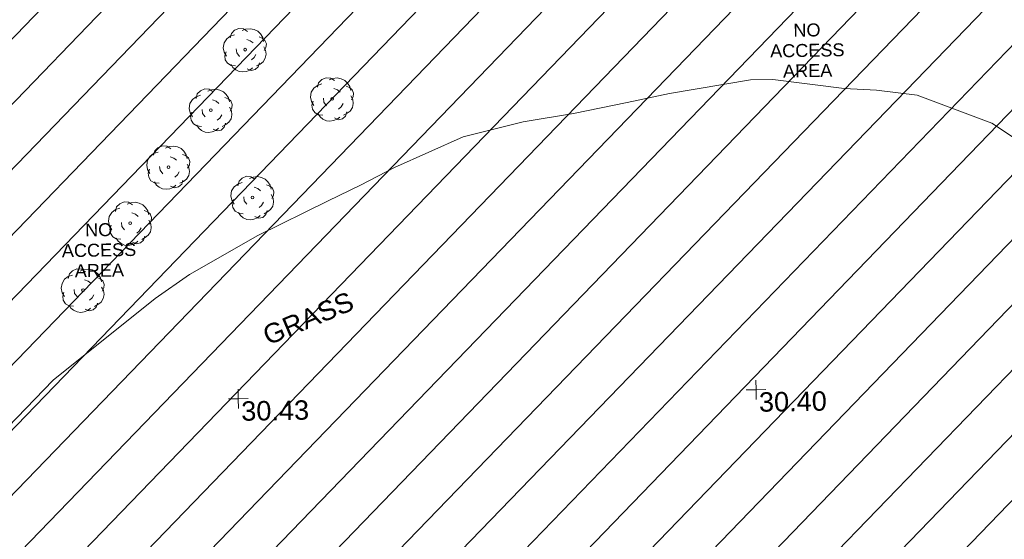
# Model space of a CAD drawing. Header units: millimetres. Extents: x -287732 to 520720, y -103372 to 287754.
# Tile 330 of 380: x 291598 to 310614, y 127044 to 137088. Entities that reach past the tile are written whole.
import ezdxf

# ---------------------------------------------------------------- set-up
doc = ezdxf.new("R2010")
doc.units = ezdxf.units.MM
doc.linetypes.add('IMPORT-HIDDEN2 _3_', pattern=[4762.5, 3175, -1587.5])
doc.linetypes.add('IMPORT-UG_ELEC_STREET LIGHTING_QLB2 _2_', pattern=[2700, 1500, -300.0000000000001, 0, -250, 150, -300.0000000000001, 0, -200])
for name, color, linetype, lineweight, true_color in [('00_TOPO_TREE', 7, 'Continuous', 9, 0x666666), ('00_UAV_LEVEL_SPOT', 7, 'Continuous', 9, 0x666666), ('01_DTM_CONTOUR_MNR', 7, 'Continuous', 9, 0xa5a552), ('12333-PUM-2D-U-0001-C01 - Rev2_REVIT IMPORT_dwg', 7, 'Continuous', 9, 0x767676), ('PUM-CHAMBER EXTENTS', 6, 'IMPORT-HIDDEN2 _3_', 9, 0xff00ff), ('PUM-UNABLE TO SURVEY', 190, 'Continuous', 9, 0x7f00ff)]:
    doc.layers.add(name, color=color, linetype=linetype, lineweight=lineweight, true_color=true_color)
doc.layers.add('00_UAV_SURVEY_TEXT', color=7, linetype='Continuous', lineweight=9)
doc.styles.add('Arial_1', font='arial.ttf', dxfattribs={"height": 250})
doc.styles.add('Swis721 Lt BT_2', font='swissl.ttf', dxfattribs={"height": 375})

# ---------------------------------------------------------------- blocks, each defined once
blk = doc.blocks.new('12333-PUM-2D-U-0001-C01 - Rev2_REVIT IMPORT_dwg_CONIFEROUS_TREE-2077251-Site Location Plan Proposed')
at = {"layer": '00_TOPO_TREE', "color": 254, "true_color": 0xcccccc, "flags": 128}
for points in [[(-1889.403682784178, 1545.875740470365), (-1717.639711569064, 2118.422311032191), (-1316.857112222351, 2519.204910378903), (-744.3105416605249, 2748.223538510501), (-171.763971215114, 2690.968881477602), (343.5279423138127, 2347.440939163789)], [(-343.5279423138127, 2461.950253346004), (114.5093140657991, 2633.714224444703), (687.0558846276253, 2690.968881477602), (1202.347798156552, 2576.459567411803), (1660.385054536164, 2347.440939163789), (2003.912996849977, 2003.912996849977), (2290.18628213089, 1545.875740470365), (2404.695596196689, 1030.583826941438)], [(-2404.695596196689, -801.5651986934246), (-2690.968881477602, -286.2732852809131), (-2805.478195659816, 286.2732852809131), (-2690.968881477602, 916.0745128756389), (-2347.440939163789, 1431.36642628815), (-1889.403682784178, 1774.894368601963), (-1316.857112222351, 1946.658339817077)], [(229.0186282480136, 1316.857112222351), (687.0558846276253, 1145.093141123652), (1030.583826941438, 858.8198558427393)], [(1832.149025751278, 1603.130397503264), (2232.93162509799, 1431.36642628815), (2576.459567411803, 1145.093141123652), (2748.223538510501, 687.0558846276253), (2690.968881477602, 229.0186282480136), (2461.950253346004, -171.763971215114)], [(-744.3105416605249, -858.8198558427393), (-1087.838483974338, -400.7825993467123), (-1145.093141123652, 114.5093140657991)], [(2404.695596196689, 343.5279423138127), (2633.714224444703, -114.5093140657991), (2690.968881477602, -629.8012275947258), (2576.459567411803, -1145.093141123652), (2290.18628213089, -1603.130397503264), (1889.403682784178, -1889.403682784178), (1431.36642628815, -2118.422311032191)], [(-1259.602455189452, -2061.167653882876), (-1832.149025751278, -2003.912996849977), (-2290.18628213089, -1717.639711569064), (-2576.459567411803, -1259.602455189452), (-2633.714224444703, -744.3105416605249), (-2461.950253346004, -229.0186282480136)], [(1374.111769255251, -629.8012275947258), (1145.093141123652, -1030.583826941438), (801.5651986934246, -1316.857112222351)], [(916.0745128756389, -2347.440939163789), (572.5465705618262, -2633.714224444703), (114.5093140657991, -2805.478195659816), (-343.5279423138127, -2862.732852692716), (-801.5651986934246, -2805.478195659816), (-1259.602455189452, -2576.459567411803), (-1603.130397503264, -2290.18628213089), (-1832.149025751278, -1889.403682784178)], [(1832.149025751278, -1717.639711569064), (1660.385054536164, -2232.93162509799), (1259.602455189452, -2576.459567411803), (744.3105416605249, -2690.968881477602), (229.0186282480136, -2461.950253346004)]]:
    blk.add_lwpolyline(points, dxfattribs=at)
at = {"layer": '00_TOPO_TREE', "color": 254, "true_color": 0xcccccc}
blk.add_circle((0, 0), 176.6246020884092, dxfattribs=at)
blk = doc.blocks.new('12333-PUM-2D-U-0001-C01 - Rev2_REVIT IMPORT_dwg_UAV-2077255-Site Location Plan Proposed')
at = {"layer": '00_UAV_LEVEL_SPOT', "color": 254, "true_color": 0xcccccc, "flags": 128}
for points in [[(0, -500.0000000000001), (0, 0), (-500.0000000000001, 0)], [(500.0000000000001, 0), (0, 0), (0, 500.0000000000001)]]:
    blk.add_lwpolyline(points, dxfattribs=at)
blk = doc.blocks.new('12333-PUM-2D-U-0001-C01 - Rev2_REVIT IMPORT_dwg_MGS62954_T2_Galway_ITM_3d_Rev1-2077680-Site Location Plan Proposed')
at = {"layer": '01_DTM_CONTOUR_MNR', "color": 254, "true_color": 0xcccccc, "flags": 128}
blk.add_lwpolyline([(534215901.3551969, 725684206.0795637), (534214646.4228448, 725685072.8164498), (534213208.6862745, 725685641.313726), (534212430.0000002, 725685751.6666667), (534211801.5124818, 725685791.5124817), (534210430.0000002, 725685988.7861272), (534209998.7861273, 725685988.7861272), (534208430.0000002, 725685753.3333334), (534207606.7229731, 725685596.7229731), (534206566.0950956, 725685401.4550159), (534205591.6160716, 725685258.3839285), (534204430.0000002, 725684984.8717949), (534203093.3333334, 725684420.0000001), (534202430.0000002, 725684085.8333334), (534201804.6312685, 725683794.6312686), (534200430.0000002, 725683152.5000002), (534199096.6666667, 725682420.0000001), (534198430.0000002, 725681969.0636706), (534196430.0000002, 725680420.0000001), (534192524.3627557, 725676514.3627555)], dxfattribs=at)
for name, p, xscale, yscale, zscale in [('12333-PUM-2D-U-0001-C01 - Rev2_REVIT IMPORT_dwg_CONIFEROUS_TREE-2077251-Site Location Plan Proposed', (534200249.1935, 725686744.9780002), 0.15, 0.15, 0.15), ('12333-PUM-2D-U-0001-C01 - Rev2_REVIT IMPORT_dwg_CONIFEROUS_TREE-2077251-Site Location Plan Proposed', (534201915.1935, 725685763.9780002), 0.15, 0.15, 0.15), ('12333-PUM-2D-U-0001-C01 - Rev2_REVIT IMPORT_dwg_CONIFEROUS_TREE-2077251-Site Location Plan Proposed', (534199568.1935, 725685586.978), 0.15, 0.15, 0.15), ('12333-PUM-2D-U-0001-C01 - Rev2_REVIT IMPORT_dwg_CONIFEROUS_TREE-2077251-Site Location Plan Proposed', (534198730.1935, 725684501.9780002), 0.15, 0.15, 0.15), ('12333-PUM-2D-U-0001-C01 - Rev2_REVIT IMPORT_dwg_CONIFEROUS_TREE-2077251-Site Location Plan Proposed', (534200344.1935, 725683884.9780002), 0.15, 0.15, 0.15), ('12333-PUM-2D-U-0001-C01 - Rev2_REVIT IMPORT_dwg_CONIFEROUS_TREE-2077251-Site Location Plan Proposed', (534197973.1935, 725683430.9780002), 0.15, 0.15, 0.15), ('12333-PUM-2D-U-0001-C01 - Rev2_REVIT IMPORT_dwg_CONIFEROUS_TREE-2077251-Site Location Plan Proposed', (534197038.1935001, 725682152.9780003), 0.15, 0.15, 0.15), ('12333-PUM-2D-U-0001-C01 - Rev2_REVIT IMPORT_dwg_UAV-2077255-Site Location Plan Proposed', (534200000.0000001, 725680000), 0.375, 0.375, 0.375), ('12333-PUM-2D-U-0001-C01 - Rev2_REVIT IMPORT_dwg_UAV-2077255-Site Location Plan Proposed', (534210000.0000001, 725680000), 0.375, 0.375, 0.375)]:
    blk.add_blockref(name, p, dxfattribs=dict(xscale=xscale, yscale=yscale, zscale=zscale))
at = {"layer": '00_UAV_LEVEL_SPOT', "char_height": 375, "width": 1495.902363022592, "attachment_point": 1, "line_spacing_factor": 1.005061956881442, "style": 'Swis721 Lt BT_2'}
for s, insert in [('30.43', (534200051.8765643, 725679949.1441548)), ('30.40', (534210051.8765643, 725679949.1441548))]:
    blk.add_mtext(s, dxfattribs=dict(at, insert=insert))
at = {"layer": '00_UAV_SURVEY_TEXT', "color": 251, "true_color": 0x666666, "insert": (534200454.9449738, 725681367.2235298), "char_height": 375, "width": 2018.280965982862, "attachment_point": 1, "rotation": 21.786283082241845, "line_spacing_factor": 1.005061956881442, "style": 'Swis721 Lt BT_2'}
blk.add_mtext('GRASS', dxfattribs=at)
blk = doc.blocks.new('12333-PUM-2D-U-0001-C01 - Rev2_REVIT IMPORT_dwg-1620468-Site Location Plan Proposed')
at = {"layer": 'PUM-CHAMBER EXTENTS', "true_color": 0xfff4d4}
h = blk.add_hatch(dxfattribs=at)
h.set_pattern_fill('FP_14', style=0, pattern_type=2)
h.set_pattern_definition([(45, (-533641079.65, -725615854.3560001), (-618.7184335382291, 618.7184335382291), [])])
h.paths.add_polyline_path([(561369.3501529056, 32961.6438213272), (583432.350152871, 42064.6438213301), (584672.3501528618, 38987.64382128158), (591969.3501528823, 41930.643821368), (585115.3501528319, 60252.64382129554), (601682.3501528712, 66542.64382133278), (593779.350152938, 86713.6438213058), (593325.3501529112, 86525.64382134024), (591535.8661504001, 91032.67662588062), (570762.3501528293, 82754.64382139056), (556580.3501529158, 77376.64382136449), (542174.3501528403, 72021.64382138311), (551469.3501528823, 54861.6438213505), (558438.2640803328, 39445.56149700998)])
blk.add_blockref('12333-PUM-2D-U-0001-C01 - Rev2_REVIT IMPORT_dwg_MGS62954_T2_Galway_ITM_3d_Rev1-2077680-Site Location Plan Proposed', (-533641079.6498471, -725615854.3561786))
at = {"layer": 'PUM-UNABLE TO SURVEY', "color": 41, "true_color": 0xffdf7f, "char_height": 250, "width": 1714.021757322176, "attachment_point": 2, "line_spacing_factor": 0.9417779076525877, "style": 'Arial_1'}
for insert in [(570024.7876530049, 71205.2985650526), (556280.8650119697, 67584.1954019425)]:
    blk.add_mtext('NO\\PACCESS\\PAREA', dxfattribs=dict(at, insert=insert))

msp = doc.modelspace()

# ---------------------------------------------------------------- block references
at = {"layer": '12333-PUM-2D-U-0001-C01 - Rev2_REVIT IMPORT_dwg', "color": 254, "linetype": 'IMPORT-UG_ELEC_STREET LIGHTING_QLB2 _2_', "true_color": 0xffd4d4, "rotation": 0.9999999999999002}
msp.add_blockref('12333-PUM-2D-U-0001-C01 - Rev2_REVIT IMPORT_dwg-1620468-Site Location Plan Proposed', (-261895.0770586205, 55869.5817132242), dxfattribs=at)

doc.saveas('drawing.dxf')
